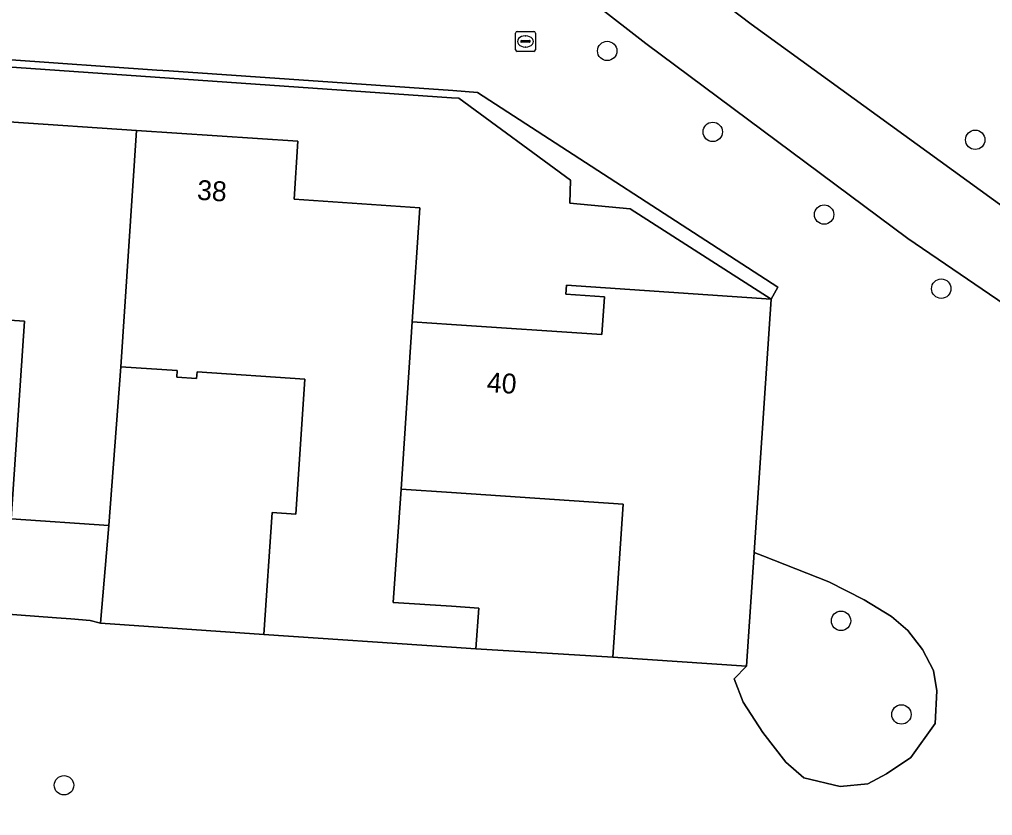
# Model space of a CAD drawing. Extents: x 162184 to 163154, y 385507 to 386516.
# Drawn here: x 162478.24 to 162527.25, y 385630.97 to 385671.07 of the extents above; entities that cross this region are included whole.
import ezdxf

# ---------------------------------------------------------------- set-up
doc = ezdxf.new("R2010")
doc.units = 0
for name, color, linetype in [('IMGEO_Boom', 7, 'Continuous'), ('IMGEO_Brandkraan', 7, 'Continuous'), ('IMGEO_Erf', 7, 'Continuous'), ('IMGEO_Grasland_overig', 7, 'Continuous'), ('IMGEO_Groenvoorziening', 7, 'Continuous'), ('IMGEO_Pand', 7, 'Continuous'), ('IMGEO_Pand_nummerreeks', 7, 'Continuous'), ('IMGEO_Voetpad_open', 7, 'Continuous')]:
    doc.layers.add(name, color=color, linetype=linetype)

msp = doc.modelspace()

# ---------------------------------------------------------------- linework, layer by layer
at = {"layer": 'IMGEO_Boom'}
for centre in [(162507.846, 385669.483), (162513.162, 385665.407), (162526.381, 385665.007), (162518.771, 385661.242), (162524.671, 385657.51), (162519.623, 385640.78), (162522.664, 385636.065), (162480.488, 385632.498)]:
    msp.add_circle(centre, 0.489, dxfattribs=at)
at = {"layer": 'IMGEO_Brandkraan'}
for p, q in [((162503.23, 385669.534), (162503.23, 385670.386)), ((162503.305, 385670.46), (162504.157, 385670.46)), ((162503.718, 385670.24), (162503.743, 385670.24)), ((162504.231, 385670.386), (162504.231, 385669.534)), ((162503.489, 385669.954), (162503.489, 385669.966)), ((162503.927, 385669.917), (162503.529, 385669.917)), ((162503.532, 385670.003), (162503.93, 385670.003)), ((162503.741, 385669.68), (162503.716, 385669.68)), ((162503.973, 385669.966), (162503.973, 385669.954)), ((162504.157, 385669.46), (162503.305, 385669.46))]:
    msp.add_line(p, q, dxfattribs=at)
for points in [[(162503.23, 385669.534), (162503.23, 385670.386)], [(162503.305, 385670.46), (162504.157, 385670.46)], [(162504.231, 385670.386), (162504.231, 385669.534)], [(162504.157, 385669.46), (162503.305, 385669.46)]]:
    msp.add_lwpolyline(points, dxfattribs=at)
for centre, radius, start, end in [((162503.307, 385670.384), 0.0765, 91.552, 178.448), ((162503.307, 385670.384), 0.0765, 91.552, 178.448), ((162504.155, 385670.384), 0.0765, 1.552, 88.448), ((162504.155, 385670.384), 0.0765, 1.552, 88.448), ((162503.529, 385669.963), 0.0403, 85.8775, 175.7526), ((162503.526, 385669.953), 0.0366, 178.938, 274.7102), ((162503.93, 385669.96), 0.043, 264.8664, 352.4533), ((162503.934, 385669.965), 0.0386, 1.7309, 96.639), ((162503.307, 385669.536), 0.0765, 181.552, 268.448), ((162503.307, 385669.536), 0.0765, 181.552, 268.448), ((162504.155, 385669.536), 0.0765, 271.552, 358.448), ((162504.155, 385669.536), 0.0765, 271.552, 358.448)]:
    msp.add_arc(centre, radius, start, end, dxfattribs=at)
for centre, major_axis, ratio, start_param, end_param in [((162503.717, 385669.96), (-0.387, 0.002), 0.722429, 4.712389, 7.853982), ((162503.742, 385669.96), (-0.39, 0.002), 0.717154, 1.570796, 4.712389)]:
    msp.add_ellipse(centre, major_axis=major_axis, ratio=ratio, start_param=start_param, end_param=end_param, dxfattribs=at)
at = {"layer": 'IMGEO_Erf'}
msp.add_lwpolyline([(162477.701, 385665.916), (162484.145, 385665.484), (162492.268, 385664.939), (162492.072, 385662.013), (162498.409, 385661.588), (162498.025, 385655.845), (162500, 385655.712), (162507.58, 385655.204), (162507.707, 385657.097), (162505.758, 385657.228), (162505.788, 385657.68), (162516.097, 385656.989), (162509.003, 385661.537), (162505.968, 385661.811), (162506.004, 385662.967), (162500.373, 385667.097), (162500, 385667.123), (162477.377, 385668.708)], dxfattribs=at)
for points in [[(162470.767, 385646.394), (162471.895, 385646.317), (162477.825, 385645.914), (162478.492, 385655.866), (162469.044, 385656.499), (162468.672, 385651.531), (162468.322, 385646.869), (162470.788, 385646.703)], [(162482.333, 385640.664), (162490.556, 385640.093), (162490.968, 385646.236), (162492.158, 385646.156), (162492.614, 385652.958), (162487.189, 385653.321), (162487.166, 385652.985), (162486.173, 385653.052), (162486.195, 385653.382), (162483.352, 385653.573), (162482.743, 385645.584)], [(162508.137, 385638.943), (162508.654, 385646.66), (162500, 385647.24), (162497.463, 385647.411), (162497.061, 385641.709), (162500, 385641.512), (162501.372, 385641.42), (162501.235, 385639.377)]]:
    msp.add_lwpolyline(points, close=True, dxfattribs=at)
at = {"layer": 'IMGEO_Grasland_overig'}
msp.add_lwpolyline([(162470.672, 385669.816), (162470.725, 385669.627), (162476.64, 385669.177), (162477.377, 385668.708), (162500, 385667.123), (162500.373, 385667.097), (162506.004, 385662.967), (162505.968, 385661.811), (162509.003, 385661.537), (162516.097, 385656.989), (162516.444, 385657.585), (162501.306, 385667.382), (162500.071, 385667.491), (162485.77, 385668.479), (162485.161, 385668.521), (162477.597, 385669.044), (162477.438, 385669.101), (162476.828, 385669.319)], close=True, dxfattribs=at)
at = {"layer": 'IMGEO_Groenvoorziening'}
for points in [[(162589.57, 385616.052), (162545.173, 385644.904), (162522.989, 385660.038), (162509.786, 385669.859), (162500, 385677.476), (162489.158, 385686.52), (162482.082, 385694.093), (162479.353, 385697.299), (162473.355, 385698.336)], [(162529.911, 385686.486), (162510.409, 385691.03), (162501.777, 385692.922), (162500, 385693.286), (162486.021, 385696.149), (162488.1, 385693.633), (162490.925, 385690.506), (162500, 385682.629), (162506.139, 385677.653), (162515.097, 385670.829), (162529.138, 385660.657)], [(162477.597, 385669.044), (162485.161, 385668.521), (162485.77, 385668.479), (162500.071, 385667.491), (162501.306, 385667.382), (162516.444, 385657.585), (162516.097, 385656.989), (162515.763, 385652.001), (162515.242, 385644.225), (162515.684, 385644.052), (162519.014, 385642.752), (162520.793, 385641.842), (162522.166, 385641.007), (162522.981, 385640.298), (162523.719, 385639.334), (162524.28, 385638.281), (162524.448, 385637.253), (162524.363, 385635.602), (162523.135, 385633.897), (162521.918, 385633.069), (162520.966, 385632.571), (162519.583, 385632.441), (162517.741, 385632.881), (162516.837, 385633.666), (162515.679, 385635.149), (162514.698, 385636.683), (162514.238, 385637.863), (162514.858, 385638.492), (162508.137, 385638.943), (162501.235, 385639.377), (162500, 385639.46), (162490.556, 385640.093), (162482.333, 385640.664), (162481.81, 385640.802), (162480.834, 385640.875), (162480.11, 385640.929), (162470.754, 385641.631)]]:
    msp.add_lwpolyline(points, dxfattribs=at)
for points in [[(162466.166, 385641.975), (162470.754, 385641.631), (162480.11, 385640.929), (162480.834, 385640.875), (162481.81, 385640.802), (162482.333, 385640.664), (162482.743, 385645.584), (162477.825, 385645.914), (162471.895, 385646.317), (162470.767, 385646.394), (162462.353, 385646.958), (162458.402, 385647.256), (162458.035, 385640.447), (162457.488, 385631.95), (162462.878, 385631.354), (162463.2, 385632.394), (162463.541, 385633.497)], [(162514.238, 385637.863), (162514.698, 385636.683), (162515.679, 385635.149), (162516.837, 385633.666), (162517.741, 385632.881), (162519.583, 385632.441), (162520.966, 385632.571), (162521.918, 385633.069), (162523.135, 385633.897), (162524.363, 385635.602), (162524.448, 385637.253), (162524.28, 385638.281), (162523.719, 385639.334), (162522.981, 385640.298), (162522.166, 385641.007), (162520.793, 385641.842), (162519.014, 385642.752), (162515.684, 385644.052), (162515.242, 385644.225), (162514.858, 385638.492)]]:
    msp.add_lwpolyline(points, close=True, dxfattribs=at)
at = {"layer": 'IMGEO_Pand'}
for points in [[(162482.743, 385645.584), (162483.352, 385653.573), (162484.145, 385665.484), (162477.701, 385665.916), (162477.436, 385661.97), (162469.447, 385662.505), (162469.378, 385661.477), (162469.044, 385656.499), (162478.492, 385655.866), (162477.825, 385645.914)], [(162500, 385639.46), (162501.235, 385639.377), (162501.372, 385641.42), (162500, 385641.512), (162497.061, 385641.709), (162497.463, 385647.411), (162498.025, 385655.845), (162498.409, 385661.588), (162492.072, 385662.013), (162492.268, 385664.939), (162484.145, 385665.484), (162483.352, 385653.573), (162486.195, 385653.382), (162486.173, 385653.052), (162487.166, 385652.985), (162487.189, 385653.321), (162492.614, 385652.958), (162492.158, 385646.156), (162490.968, 385646.236), (162490.556, 385640.093)], [(162515.763, 385652.001), (162516.097, 385656.989), (162505.788, 385657.68), (162505.758, 385657.228), (162507.707, 385657.097), (162507.58, 385655.204), (162500, 385655.712), (162498.025, 385655.845), (162497.463, 385647.411), (162500, 385647.24), (162508.654, 385646.66), (162508.137, 385638.943), (162514.858, 385638.492), (162515.242, 385644.225)]]:
    msp.add_lwpolyline(points, close=True, dxfattribs=at)
at = {"layer": 'IMGEO_Voetpad_open'}
msp.add_lwpolyline([(162592.871, 385618.869), (162551.663, 385645.322), (162529.138, 385660.657), (162515.097, 385670.829), (162506.139, 385677.653), (162500, 385682.629), (162490.925, 385690.506), (162488.1, 385693.633), (162486.021, 385696.149), (162479.353, 385697.299), (162482.082, 385694.093), (162489.158, 385686.52), (162500, 385677.476), (162509.786, 385669.859), (162522.989, 385660.038), (162545.173, 385644.904), (162589.57, 385616.052)], dxfattribs=at)

# ---------------------------------------------------------------- texts
at = {"layer": 'IMGEO_Pand_nummerreeks'}
for s, rotation, p in [('38', 356.1647, (162487.166, 385661.994)), ('40', 356.1624, (162501.761, 385652.307))]:
    msp.add_text(s, height=1, rotation=rotation, dxfattribs=at).set_placement(p)

doc.saveas('drawing.dxf')
